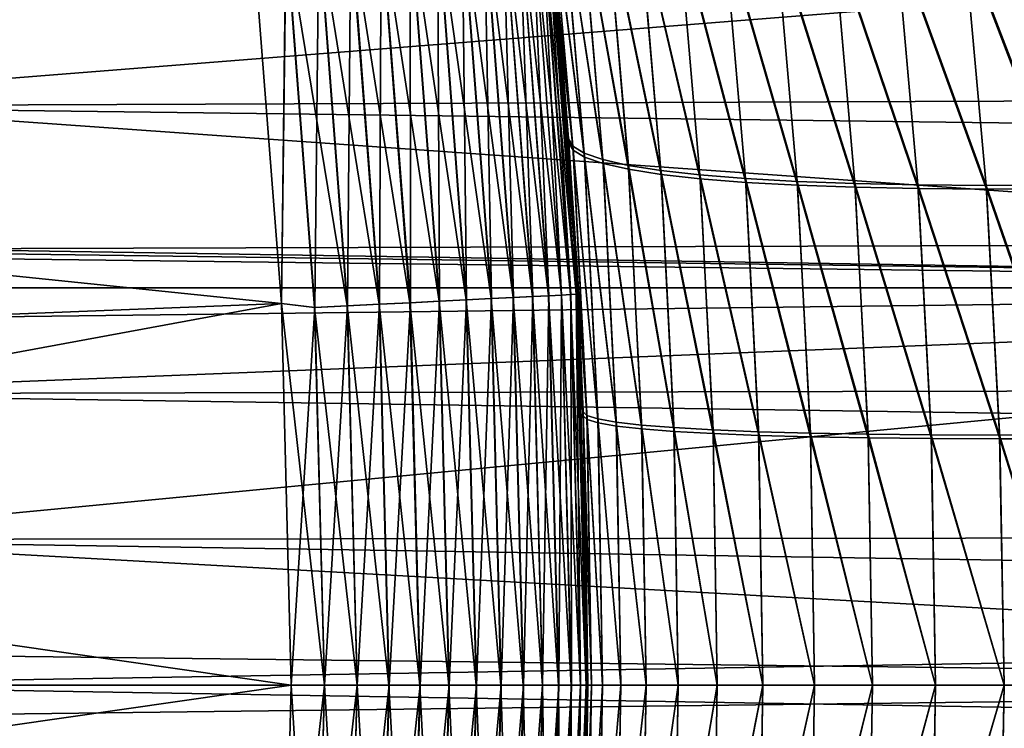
# Model space of a CAD drawing. Header units: metres. Extents: x -46 to 104, y -30 to 30.
# Tile 266 of 656: x 12.04 to 13.7, y -0.07 to 1.12. Entities that reach past the tile are written whole.
import ezdxf

# ---------------------------------------------------------------- set-up
doc = ezdxf.new("R2010")
doc.units = ezdxf.units.M
doc.layers.add('solid_26_000_502_XXX', color=7, linetype='CONTINUOUS')

msp = doc.modelspace()

# ---------------------------------------------------------------- linework, layer by layer
at = {"layer": 'solid_26_000_502_XXX'}
for points in [[(12.433821, 1.284565, 280), (8.943408, 1.007675, 280), (8.872838, 1.507548, 280)], [(8.872838, 1.507548, 316), (8.943408, 1.007675, 316), (12.43382, 1.28457, 316)], [(12.951594, 1.12081, 310.432922), (12.926898, 1.376705, 310.398651), (12.931098, 1.336673, 315.5)], [(12.974442, 0.907785, 310.298553), (12.926898, 1.376705, 310.398651), (12.951594, 1.12081, 310.432922)], [(12.974442, 0.907785, 310.298553), (12.934987, 1.358275, 310.243835), (12.926898, 1.376705, 310.398651)], [(12.927624, 1.369874, 285.600342), (12.967883, 0.913242, 285.544495), (12.951593, 1.120816, 285.567078)], [(12.974916, 0.901008, 285.700775), (12.967883, 0.913242, 285.544495), (12.927624, 1.369874, 285.600342)], [(12.974916, 0.901008, 285.700775), (12.927624, 1.369874, 285.600342), (12.935694, 1.351548, 285.755188)], [(12.993679, 0.895951, 310.143799), (12.955128, 1.340763, 310.090485), (12.934987, 1.358275, 310.243835)], [(12.974442, 0.907785, 310.298553), (12.993679, 0.895951, 310.143799), (12.934987, 1.358275, 310.243835)], [(12.994141, 0.88926, 285.85556), (12.935694, 1.351548, 285.755188), (12.955819, 1.33412, 285.908569)], [(12.994141, 0.88926, 285.85556), (12.974916, 0.901008, 285.700775), (12.935694, 1.351548, 285.755188)], [(16, 0.669224, -12.982763), (-38.5, 0.669224, -12.982763), (-38.5, 1.336673, -12.931098)], [(16, 1.336673, -12.931098), (16, 0.669224, -12.982763), (-38.5, 1.336673, -12.931098)], [(16, 1.336673, 624.931091), (-38.5, 1.336673, 624.931091), (-38.5, 0.669224, 624.982788)], [(16, 0.669224, 624.982788), (16, 1.336673, 624.931091), (-38.5, 0.669224, 624.982788)], [(8.923594, 1.170303, 12.947215), (8.966132, 0.780079, 12.976574), (16, 1.336673, 12.931098)], [(16, 1.336673, 599.068909), (16, 0.669224, 599.017212), (8.923594, 1.170308, 599.052795)], [(8.966132, 0.780079, 12.976574), (16, 0.669224, 12.982763), (16, 1.336673, 12.931098)], [(12.930174, 1.31487, 280.444031), (12.931098, 1.336673, 280.5), (12.982763, 0.669224, 280.5)], [(12.930248, 1.314878, 315.555328), (12.982763, 0.669224, 315.5), (12.931098, 1.336673, 315.5)], [(12.951594, 1.12081, 310.432922), (12.931098, 1.336673, 315.5), (12.982763, 0.669224, 315.5)], [(12.978626, 0.745161, 285.529602), (12.982763, 0.669224, 280.5), (12.931098, 1.336673, 280.5)], [(12.967883, 0.913242, 285.544495), (12.978626, 0.745161, 285.529602), (12.931098, 1.336673, 280.5)], [(12.951593, 1.120816, 285.567078), (12.967883, 0.913242, 285.544495), (12.931098, 1.336673, 280.5)], [(13.024956, 0.885133, 309.990906), (12.987145, 1.324757, 309.938965), (12.955128, 1.340763, 310.090485)], [(12.993679, 0.895951, 310.143799), (13.024956, 0.885133, 309.990906), (12.955128, 1.340763, 310.090485)], [(13.025408, 0.878522, 286.008453), (12.955819, 1.33412, 285.908569), (12.987824, 1.31819, 286.060089)], [(13.025408, 0.878522, 286.008453), (12.994141, 0.88926, 285.85556), (12.955819, 1.33412, 285.908569)], [(12.883967, 1.310171, 280.282898), (12.90535, 1.312346, 280.334747), (12.955256, 0.657016, 280.334747)], [(12.905571, 1.312368, 315.664612), (12.884257, 1.310201, 315.716492), (12.934081, 0.655942, 315.716492)], [(12.90535, 1.312346, 280.334747), (12.920817, 1.313919, 280.388672), (12.970782, 0.657804, 280.388672)], [(12.955256, 0.657016, 280.334747), (12.90535, 1.312346, 280.334747), (12.970782, 0.657804, 280.388672)], [(12.920966, 1.313934, 315.610657), (12.905571, 1.312368, 315.664612), (12.955477, 0.657027, 315.664612)], [(12.955477, 0.657027, 315.664612), (12.905571, 1.312368, 315.664612), (12.934081, 0.655942, 315.716492)], [(12.920817, 1.313919, 280.388672), (12.930174, 1.31487, 280.444031), (12.980175, 0.65828, 280.444031)], [(12.970782, 0.657804, 280.388672), (12.920817, 1.313919, 280.388672), (12.980175, 0.65828, 280.444031)], [(12.930248, 1.314878, 315.555328), (12.920966, 1.313934, 315.610657), (12.970931, 0.657811, 315.610657)], [(12.970931, 0.657811, 315.610657), (12.920966, 1.313934, 315.610657), (12.955477, 0.657027, 315.664612)], [(12.980175, 0.65828, 280.444031), (12.930174, 1.31487, 280.444031), (12.982763, 0.669224, 280.5)], [(12.980249, 0.658284, 315.555328), (12.982763, 0.669224, 315.5), (12.930248, 1.314878, 315.555328)], [(12.980249, 0.658284, 315.555328), (12.930248, 1.314878, 315.555328), (12.970931, 0.657811, 315.610657)], [(13.068082, 0.875399, 309.840881), (13.030847, 1.310352, 309.790253), (12.987145, 1.324757, 309.938965)], [(13.024956, 0.885133, 309.990906), (13.068082, 0.875399, 309.840881), (12.987145, 1.324757, 309.938965)], [(13.068527, 0.868859, 286.158508), (12.987824, 1.31819, 286.060089), (13.031515, 1.303853, 286.208832)], [(13.068527, 0.868859, 286.158508), (13.025408, 0.878522, 286.008453), (12.987824, 1.31819, 286.060089)], [(12.70014, 1.291478, 280.076385), (12.745707, 1.296112, 280.108826), (12.794994, 0.648889, 280.108826)], [(12.74623, 1.296165, 315.890747), (12.700706, 1.291536, 315.923248), (12.749821, 0.646598, 315.923248)], [(12.745707, 1.296112, 280.108826), (12.787369, 1.300348, 280.14621), (12.836818, 0.65101, 280.14621)], [(12.794994, 0.648889, 280.108826), (12.745707, 1.296112, 280.108826), (12.836818, 0.65101, 280.14621)], [(12.787843, 1.300396, 315.853302), (12.74623, 1.296165, 315.890747), (12.79552, 0.648915, 315.890747)], [(12.79552, 0.648915, 315.890747), (12.74623, 1.296165, 315.890747), (12.749821, 0.646598, 315.923248)], [(12.787369, 1.300348, 280.14621), (12.824602, 1.304135, 280.188049), (12.874196, 0.652905, 280.188049)], [(12.836818, 0.65101, 280.14621), (12.787369, 1.300348, 280.14621), (12.874196, 0.652905, 280.188049)], [(12.82502, 1.304177, 315.811432), (12.787843, 1.300396, 315.853302), (12.837294, 0.651034, 315.853302)], [(12.837294, 0.651034, 315.853302), (12.787843, 1.300396, 315.853302), (12.79552, 0.648915, 315.890747)], [(12.824602, 1.304135, 280.188049), (12.856937, 1.307423, 280.233795), (12.906655, 0.654552, 280.233795)], [(12.874196, 0.652905, 280.188049), (12.824602, 1.304135, 280.188049), (12.906655, 0.654552, 280.233795)], [(12.857294, 1.307459, 315.765625), (12.82502, 1.304177, 315.811432), (12.874615, 0.652927, 315.811432)], [(12.874615, 0.652927, 315.811432), (12.82502, 1.304177, 315.811432), (12.837294, 0.651034, 315.853302)], [(12.856937, 1.307423, 280.233795), (12.883967, 1.310171, 280.282898), (12.933789, 0.655928, 280.282898)], [(12.906655, 0.654552, 280.233795), (12.856937, 1.307423, 280.233795), (12.933789, 0.655928, 280.282898)], [(12.884257, 1.310201, 315.716492), (12.857294, 1.307459, 315.765625), (12.907013, 0.65457, 315.765625)], [(12.907013, 0.65457, 315.765625), (12.857294, 1.307459, 315.765625), (12.874615, 0.652927, 315.811432)], [(12.933789, 0.655928, 280.282898), (12.883967, 1.310171, 280.282898), (12.955256, 0.657016, 280.334747)], [(12.934081, 0.655942, 315.716492), (12.884257, 1.310201, 315.716492), (12.907013, 0.65457, 315.765625)], [(13.122794, 0.866807, 309.694611), (13.085966, 1.297636, 309.645233), (13.030847, 1.310352, 309.790253)], [(13.068082, 0.875399, 309.840881), (13.122794, 0.866807, 309.694611), (13.030847, 1.310352, 309.790253)], [(13.123235, 0.86033, 286.30481), (13.031515, 1.303853, 286.208832), (13.086628, 1.291198, 286.353882)], [(13.123235, 0.86033, 286.30481), (13.068527, 0.868859, 286.158508), (13.031515, 1.303853, 286.208832)], [(13.188758, 0.859411, 309.552979), (13.15217, 1.286686, 309.504761), (13.085966, 1.297636, 309.645233)], [(13.122794, 0.866807, 309.694611), (13.188758, 0.859411, 309.552979), (13.085966, 1.297636, 309.645233)], [(8.943408, 1.007675, 316), (12.483463, 0.642772, 316), (12.43382, 1.28457, 316)], [(12.433821, 1.284565, 280), (12.483463, 0.64277, 280), (8.943408, 1.007675, 280)], [(27, 1.282646, 301.523834), (27, 1.033505, 301.604767), (11.435828, 1.213189, 301.54834)], [(27, 1.033505, 294.395233), (27, 1.282646, 294.476166), (11.435834, 1.213137, 294.45166)], [(12.491562, 1.270268, 315.996857), (12.43382, 1.28457, 316), (12.483463, 0.642772, 316)], [(12.490896, 1.2702, 280.003082), (12.483463, 0.64277, 280), (12.433821, 1.284565, 280)], [(12.545958, 1.275799, 280.01239), (12.599632, 1.281257, 280.027863), (12.648355, 0.641452, 280.027863)], [(12.600265, 1.281322, 315.971893), (12.546611, 1.275866, 315.987457), (12.595129, 0.638753, 315.987457)], [(12.64899, 0.641484, 315.971893), (12.600265, 1.281322, 315.971893), (12.595129, 0.638753, 315.987457)], [(12.599632, 1.281257, 280.027863), (12.651242, 1.286506, 280.049286), (12.700166, 0.64408, 280.049286)], [(12.648355, 0.641452, 280.027863), (12.599632, 1.281257, 280.027863), (12.700166, 0.64408, 280.049286)], [(12.651846, 1.286567, 315.950409), (12.600265, 1.281322, 315.971893), (12.64899, 0.641484, 315.971893)], [(12.700771, 0.64411, 315.950409), (12.651846, 1.286567, 315.950409), (12.64899, 0.641484, 315.971893)], [(12.651242, 1.286506, 280.049286), (12.70014, 1.291478, 280.076385), (12.749251, 0.646569, 280.076385)], [(12.700166, 0.64408, 280.049286), (12.651242, 1.286506, 280.049286), (12.749251, 0.646569, 280.076385)], [(12.700706, 1.291536, 315.923248), (12.651846, 1.286567, 315.950409), (12.700771, 0.64411, 315.950409)], [(12.749251, 0.646569, 280.076385), (12.70014, 1.291478, 280.076385), (12.794994, 0.648889, 280.108826)], [(12.749821, 0.646598, 315.923248), (12.700706, 1.291536, 315.923248), (12.700771, 0.64411, 315.950409)], [(13.189195, 0.852988, 286.446442), (13.086628, 1.291198, 286.353882), (13.152828, 1.2803, 286.494385)], [(13.189195, 0.852988, 286.446442), (13.123235, 0.86033, 286.30481), (13.086628, 1.291198, 286.353882)], [(13.26557, 0.853255, 309.41687), (13.229057, 1.277568, 309.36972), (13.15217, 1.286686, 309.504761)], [(13.188758, 0.859411, 309.552979), (13.26557, 0.853255, 309.41687), (13.15217, 1.286686, 309.504761)], [(13.266006, 0.846877, 286.582581), (13.152828, 1.2803, 286.494385), (13.229715, 1.271226, 286.629456)], [(13.266006, 0.846877, 286.582581), (13.189195, 0.852988, 286.446442), (13.152828, 1.2803, 286.494385)], [(13.352758, 0.848377, 309.287079), (13.316163, 1.270337, 309.240906), (13.229057, 1.277568, 309.36972)], [(13.26557, 0.853255, 309.41687), (13.352758, 0.848377, 309.287079), (13.229057, 1.277568, 309.36972)], [(12.539866, 0.63595, 315.996857), (12.491562, 1.270268, 315.996857), (12.483463, 0.642772, 316)], [(12.539199, 0.635916, 280.003082), (12.483463, 0.64277, 280), (12.490896, 1.2702, 280.003082)], [(12.490896, 1.2702, 280.003082), (12.545958, 1.275799, 280.01239), (12.594473, 0.638719, 280.01239)], [(12.539199, 0.635916, 280.003082), (12.490896, 1.2702, 280.003082), (12.594473, 0.638719, 280.01239)], [(12.546611, 1.275866, 315.987457), (12.491562, 1.270268, 315.996857), (12.539866, 0.63595, 315.996857)], [(12.595129, 0.638753, 315.987457), (12.546611, 1.275866, 315.987457), (12.539866, 0.63595, 315.996857)], [(12.594473, 0.638719, 280.01239), (12.545958, 1.275799, 280.01239), (12.648355, 0.641452, 280.027863)], [(13.353195, 0.842036, 286.712341), (13.229715, 1.271226, 286.629456), (13.316822, 1.26403, 286.75827)], [(13.353195, 0.842036, 286.712341), (13.266006, 0.846877, 286.582581), (13.229715, 1.271226, 286.629456)], [(13.449793, 0.844808, 309.164459), (13.412958, 1.265039, 309.11908), (13.316163, 1.270337, 309.240906)], [(13.352758, 0.848377, 309.287079), (13.449793, 0.844808, 309.164459), (13.316163, 1.270337, 309.240906)], [(13.450233, 0.838492, 286.834991), (13.316822, 1.26403, 286.75827), (13.413622, 1.258757, 286.880096)], [(13.450233, 0.838492, 286.834991), (13.353195, 0.842036, 286.712341), (13.316822, 1.26403, 286.75827)], [(13.556077, 0.842568, 309.049744), (13.518858, 1.261703, 309.005035), (13.412958, 1.265039, 309.11908)], [(13.449793, 0.844808, 309.164459), (13.556077, 0.842568, 309.049744), (13.412958, 1.265039, 309.11908)], [(13.670963, 0.841672, 308.943604), (13.633219, 1.260351, 308.899414), (13.518858, 1.261703, 309.005035)], [(13.556077, 0.842568, 309.049744), (13.670963, 0.841672, 308.943604), (13.518858, 1.261703, 309.005035)], [(13.793748, 0.842125, 308.84671), (13.755348, 1.260991, 308.802887), (13.633219, 1.260351, 308.899414)], [(13.556521, 0.836269, 286.949738), (13.413622, 1.258757, 286.880096), (13.519527, 1.255438, 286.994171)], [(13.556521, 0.836269, 286.949738), (13.450233, 0.838492, 286.834991), (13.413622, 1.258757, 286.880096)], [(13.671414, 0.83538, 287.055878), (13.519527, 1.255438, 286.994171), (13.633898, 1.254093, 287.099792)], [(13.671414, 0.83538, 287.055878), (13.556521, 0.836269, 286.949738), (13.519527, 1.255438, 286.994171)], [(13.670963, 0.841672, 308.943604), (13.793748, 0.842125, 308.84671), (13.633219, 1.260351, 308.899414)], [(13.794207, 0.83583, 287.152771), (13.633898, 1.254093, 287.099792), (13.75604, 1.25473, 287.19632)], [(13.794207, 0.83583, 287.152771), (13.671414, 0.83538, 287.055878), (13.633898, 1.254093, 287.099792)], [(27, 1.033505, 301.604767), (11.458583, 0.975132, 301.621002), (11.435828, 1.213189, 301.54834)], [(27, 1.033505, 294.395233), (11.435834, 1.213137, 294.45166), (11.458586, 0.975092, 294.378998)], [(16, 0.669224, 599.017212), (8.966131, 0.780083, 599.023438), (8.923594, 1.170308, 599.052795)], [(12.967398, 0.92011, 310.454834), (12.951594, 1.12081, 310.432922), (12.982763, 0.669224, 315.5)], [(12.974442, 0.907785, 310.298553), (12.951594, 1.12081, 310.432922), (12.967398, 0.92011, 310.454834)], [(27, 1.033505, 301.604767), (27, 0.779757, 301.66803), (11.458583, 0.975132, 301.621002)], [(27, 0.779757, 294.33197), (27, 1.033505, 294.395233), (11.458586, 0.975092, 294.378998)], [(12.483463, 0.64277, 280), (8.985839, 0.504631, 280), (8.943408, 1.007675, 280)], [(8.943408, 1.007675, 316), (8.985839, 0.504631, 316), (12.483463, 0.642772, 316)], [(27, 0.779757, 301.66803), (11.476551, 0.73402, 301.67746), (11.458583, 0.975132, 301.621002)], [(27, 0.779757, 294.33197), (11.458586, 0.975092, 294.378998), (11.476553, 0.733981, 294.32254)], [(12.978626, 0.745157, 310.470398), (12.967398, 0.92011, 310.454834), (12.982763, 0.669224, 315.5)], [(12.998241, 0.454415, 310.331726), (12.967398, 0.92011, 310.454834), (12.978626, 0.745157, 310.470398)], [(12.998241, 0.454415, 310.331726), (12.974442, 0.907785, 310.298553), (12.967398, 0.92011, 310.454834)], [(12.967883, 0.913242, 285.544495), (12.99208, 0.453717, 285.510956), (12.978626, 0.745161, 285.529602)], [(12.998476, 0.447606, 285.667938), (12.99208, 0.453717, 285.510956), (12.967883, 0.913242, 285.544495)], [(12.998476, 0.447606, 285.667938), (12.967883, 0.913242, 285.544495), (12.974916, 0.901008, 285.700775)], [(13.016911, 0.44845, 310.176086), (12.993679, 0.895951, 310.143799), (12.974442, 0.907785, 310.298553)], [(12.998241, 0.454415, 310.331726), (13.016911, 0.44845, 310.176086), (12.974442, 0.907785, 310.298553)], [(13.017138, 0.44173, 285.823578), (12.974916, 0.901008, 285.700775), (12.994141, 0.88926, 285.85556)], [(13.017138, 0.44173, 285.823578), (12.998476, 0.447606, 285.667938), (12.974916, 0.901008, 285.700775)], [(13.047722, 0.442998, 310.022369), (13.024956, 0.885133, 309.990906), (12.993679, 0.895951, 310.143799)], [(13.016911, 0.44845, 310.176086), (13.047722, 0.442998, 310.022369), (12.993679, 0.895951, 310.143799)], [(13.047945, 0.436359, 285.977325), (12.994141, 0.88926, 285.85556), (13.025408, 0.878522, 286.008453)], [(13.047945, 0.436359, 285.977325), (13.017138, 0.44173, 285.823578), (12.994141, 0.88926, 285.85556)], [(13.090487, 0.438092, 309.871521), (13.068082, 0.875399, 309.840881), (13.024956, 0.885133, 309.990906)], [(13.047722, 0.442998, 310.022369), (13.090487, 0.438092, 309.871521), (13.024956, 0.885133, 309.990906)], [(13.090705, 0.431526, 286.128174), (13.025408, 0.878522, 286.008453), (13.068527, 0.868859, 286.158508)], [(13.090705, 0.431526, 286.128174), (13.047945, 0.436359, 285.977325), (13.025408, 0.878522, 286.008453)], [(13.14494, 0.433762, 309.724457), (13.122794, 0.866807, 309.694611), (13.068082, 0.875399, 309.840881)], [(13.090487, 0.438092, 309.871521), (13.14494, 0.433762, 309.724457), (13.068082, 0.875399, 309.840881)], [(13.145155, 0.427261, 286.275238), (13.068527, 0.868859, 286.158508), (13.123235, 0.86033, 286.30481)], [(13.145155, 0.427261, 286.275238), (13.090705, 0.431526, 286.128174), (13.068527, 0.868859, 286.158508)], [(13.210749, 0.430035, 309.582092), (13.188758, 0.859411, 309.552979), (13.122794, 0.866807, 309.694611)], [(13.14494, 0.433762, 309.724457), (13.210749, 0.430035, 309.582092), (13.122794, 0.866807, 309.694611)], [(13.210961, 0.423589, 286.417603), (13.123235, 0.86033, 286.30481), (13.189195, 0.852988, 286.446442)], [(13.210961, 0.423589, 286.417603), (13.145155, 0.427261, 286.275238), (13.123235, 0.86033, 286.30481)], [(13.287506, 0.426934, 309.445343), (13.26557, 0.853255, 309.41687), (13.188758, 0.859411, 309.552979)], [(13.210749, 0.430035, 309.582092), (13.287506, 0.426934, 309.445343), (13.188758, 0.859411, 309.552979)], [(13.287718, 0.420534, 286.554382), (13.189195, 0.852988, 286.446442), (13.266006, 0.846877, 286.582581)], [(13.287718, 0.420534, 286.554382), (13.210961, 0.423589, 286.417603), (13.189195, 0.852988, 286.446442)], [(13.374742, 0.424478, 309.314972), (13.352758, 0.848377, 309.287079), (13.26557, 0.853255, 309.41687)], [(13.287506, 0.426934, 309.445343), (13.374742, 0.424478, 309.314972), (13.26557, 0.853255, 309.41687)], [(13.374953, 0.418115, 286.684723), (13.266006, 0.846877, 286.582581), (13.353195, 0.842036, 286.712341)], [(13.374953, 0.418115, 286.684723), (13.287718, 0.420534, 286.554382), (13.266006, 0.846877, 286.582581)], [(13.471918, 0.422682, 309.191833), (13.449793, 0.844808, 309.164459), (13.352758, 0.848377, 309.287079)], [(13.374742, 0.424478, 309.314972), (13.471918, 0.422682, 309.191833), (13.352758, 0.848377, 309.287079)], [(13.472131, 0.416346, 286.807861), (13.353195, 0.842036, 286.712341), (13.450233, 0.838492, 286.834991)], [(13.472131, 0.416346, 286.807861), (13.374953, 0.418115, 286.684723), (13.353195, 0.842036, 286.712341)], [(13.578437, 0.421557, 309.076691), (13.556077, 0.842568, 309.049744), (13.449793, 0.844808, 309.164459)], [(13.471918, 0.422682, 309.191833), (13.578437, 0.421557, 309.076691), (13.449793, 0.844808, 309.164459)], [(13.578652, 0.415238, 286.923035), (13.450233, 0.838492, 286.834991), (13.556521, 0.836269, 286.949738)], [(13.578652, 0.415238, 286.923035), (13.472131, 0.416346, 286.807861), (13.450233, 0.838492, 286.834991)], [(13.693644, 0.421111, 308.970215), (13.670963, 0.841672, 308.943604), (13.556077, 0.842568, 309.049744)], [(13.578437, 0.421557, 309.076691), (13.693644, 0.421111, 308.970215), (13.556077, 0.842568, 309.049744)], [(13.693863, 0.414798, 287.02951), (13.556521, 0.836269, 286.949738), (13.671414, 0.83538, 287.055878)], [(13.693863, 0.414798, 287.02951), (13.578652, 0.415238, 286.923035), (13.556521, 0.836269, 286.949738)], [(13.81683, 0.421345, 308.873077), (13.793748, 0.842125, 308.84671), (13.670963, 0.841672, 308.943604)], [(13.693644, 0.421111, 308.970215), (13.81683, 0.421345, 308.873077), (13.670963, 0.841672, 308.943604)], [(13.817053, 0.415029, 287.126648), (13.671414, 0.83538, 287.055878), (13.794207, 0.83583, 287.152771)], [(13.817053, 0.415029, 287.126648), (13.693863, 0.414798, 287.02951), (13.671414, 0.83538, 287.055878)], [(16, 0.669224, 599.017212), (8.991566, 0.389656, 599.005859), (8.966131, 0.780083, 599.023438)], [(8.966132, 0.780079, 12.976574), (8.991566, 0.389655, 12.994159), (16, 0.669224, 12.982763)], [(27, 0.779757, 301.66803), (27, 0.522013, 301.713501), (11.476551, 0.73402, 301.67746)], [(27, 0.522013, 294.286499), (27, 0.779757, 294.33197), (11.476553, 0.733981, 294.32254)], [(27, 0.522013, 301.713501), (11.48953, 0.490618, 301.717773), (11.476551, 0.73402, 301.67746)], [(27, 0.522013, 294.286499), (11.476553, 0.733981, 294.32254), (11.489531, 0.490599, 294.282227)], [(12.978626, 0.745161, 285.529602), (12.99208, 0.453717, 285.510956), (12.982763, 0.669224, 280.5)], [(12.991838, 0.460607, 310.488708), (12.978626, 0.745157, 310.470398), (12.982763, 0.669224, 315.5)], [(12.998241, 0.454415, 310.331726), (12.978626, 0.745157, 310.470398), (12.991838, 0.460607, 310.488708)], [(16, 0, -13), (-38.5, 0, -13), (-38.5, 0.669224, -12.982763)], [(16, 0.669224, -12.982763), (16, 0, -13), (-38.5, 0.669224, -12.982763)], [(16, 0.669224, 624.982788), (-38.5, 0.669224, 624.982788), (-38.5, 0, 625)], [(16, 0, 625), (16, 0.669224, 624.982788), (-38.5, 0, 625)], [(8.991566, 0.389655, 12.994159), (9, 0, 13), (16, 0.669224, 12.982763)], [(16, 0.669224, 599.017212), (16, 0, 599), (8.991566, 0.389656, 599.005859)], [(9, 0, 13), (16, 0, 13), (16, 0.669224, 12.982763)], [(12.980175, 0.65828, 280.444031), (12.982763, 0.669224, 280.5), (13, 0, 280.5)], [(12.996931, 0, 315.555328), (12.982763, 0.669224, 315.5), (12.980249, 0.658284, 315.555328)], [(12.991838, 0.460607, 310.488708), (12.982763, 0.669224, 315.5), (13, 0, 315.5)], [(12.996931, 0, 315.555328), (13, 0, 315.5), (12.982763, 0.669224, 315.5)], [(12.982763, 0.669224, 280.5), (13, 0, 285.5), (13, 0, 280.5)], [(12.99469, 0.371521, 285.507324), (13, 0, 285.5), (12.982763, 0.669224, 280.5)], [(12.99208, 0.453717, 285.510956), (12.99469, 0.371521, 285.507324), (12.982763, 0.669224, 280.5)], [(12.749251, 0.646569, 280.076385), (12.794994, 0.648889, 280.108826), (12.811438, 0, 280.108826)], [(12.79552, 0.648915, 315.890747), (12.749821, 0.646598, 315.923248), (12.766206, 0, 315.923248)], [(12.811964, 0, 315.890747), (12.79552, 0.648915, 315.890747), (12.766206, 0, 315.923248)], [(12.794994, 0.648889, 280.108826), (12.836818, 0.65101, 280.14621), (12.853315, 0, 280.14621)], [(12.794994, 0.648889, 280.108826), (12.853315, 0, 280.14621), (12.811438, 0, 280.108826)], [(12.837294, 0.651034, 315.853302), (12.79552, 0.648915, 315.890747), (12.811964, 0, 315.890747)], [(12.853791, 0, 315.853302), (12.837294, 0.651034, 315.853302), (12.811964, 0, 315.890747)], [(12.836818, 0.65101, 280.14621), (12.874196, 0.652905, 280.188049), (12.89074, 0, 280.188049)], [(12.836818, 0.65101, 280.14621), (12.89074, 0, 280.188049), (12.853315, 0, 280.14621)], [(12.874615, 0.652927, 315.811432), (12.837294, 0.651034, 315.853302), (12.853791, 0, 315.853302)], [(12.89116, 0, 315.811432), (12.874615, 0.652927, 315.811432), (12.853791, 0, 315.853302)], [(12.874196, 0.652905, 280.188049), (12.906655, 0.654552, 280.233795), (12.923243, 0, 280.233795)], [(12.874196, 0.652905, 280.188049), (12.923243, 0, 280.233795), (12.89074, 0, 280.188049)], [(12.907013, 0.65457, 315.765625), (12.874615, 0.652927, 315.811432), (12.89116, 0, 315.811432)], [(12.923601, 0, 315.765625), (12.907013, 0.65457, 315.765625), (12.89116, 0, 315.811432)], [(12.906655, 0.654552, 280.233795), (12.933789, 0.655928, 280.282898), (12.950412, 0, 280.282898)], [(12.906655, 0.654552, 280.233795), (12.950412, 0, 280.282898), (12.923243, 0, 280.233795)], [(12.934081, 0.655942, 315.716492), (12.907013, 0.65457, 315.765625), (12.923601, 0, 315.765625)], [(12.950704, 0, 315.716492), (12.934081, 0.655942, 315.716492), (12.923601, 0, 315.765625)], [(12.933789, 0.655928, 280.282898), (12.955256, 0.657016, 280.334747), (12.971905, 0, 280.334747)], [(12.933789, 0.655928, 280.282898), (12.971905, 0, 280.334747), (12.950412, 0, 280.282898)], [(12.955477, 0.657027, 315.664612), (12.934081, 0.655942, 315.716492), (12.950704, 0, 315.716492)], [(12.972127, 0, 315.664612), (12.955477, 0.657027, 315.664612), (12.950704, 0, 315.716492)], [(12.955256, 0.657016, 280.334747), (12.970782, 0.657804, 280.388672), (12.987452, 0, 280.388672)], [(12.955256, 0.657016, 280.334747), (12.987452, 0, 280.388672), (12.971905, 0, 280.334747)], [(12.970931, 0.657811, 315.610657), (12.955477, 0.657027, 315.664612), (12.972127, 0, 315.664612)], [(12.970782, 0.657804, 280.388672), (12.980175, 0.65828, 280.444031), (12.996856, 0, 280.444031)], [(12.970782, 0.657804, 280.388672), (12.996856, 0, 280.444031), (12.987452, 0, 280.388672)], [(12.980249, 0.658284, 315.555328), (12.970931, 0.657811, 315.610657), (12.987601, 0, 315.610657)], [(12.987601, 0, 315.610657), (12.970931, 0.657811, 315.610657), (12.972127, 0, 315.664612)], [(12.980175, 0.65828, 280.444031), (13, 0, 280.5), (12.996856, 0, 280.444031)], [(12.996931, 0, 315.555328), (12.980249, 0.658284, 315.555328), (12.987601, 0, 315.610657)], [(8.985839, 0.504631, 316), (8.999998, 0, 316), (12.483463, 0.642772, 316)], [(12.483463, 0.64277, 280), (12.5, 0, 280), (8.985839, 0.504631, 280)], [(8.999998, 0, 316), (12.5, 0, 316), (12.483463, 0.642772, 316)], [(12.539866, 0.63595, 315.996857), (12.483463, 0.642772, 316), (12.5, 0, 316)], [(12.555983, 0, 280.003143), (12.5, 0, 280), (12.483463, 0.64277, 280)], [(12.539199, 0.635916, 280.003082), (12.555983, 0, 280.003143), (12.483463, 0.64277, 280)], [(12.555983, 0, 315.996857), (12.539866, 0.63595, 315.996857), (12.5, 0, 316)], [(12.539199, 0.635916, 280.003082), (12.594473, 0.638719, 280.01239), (12.61126, 0, 280.012543)], [(12.539199, 0.635916, 280.003082), (12.61126, 0, 280.012543), (12.555983, 0, 280.003143)], [(12.595129, 0.638753, 315.987457), (12.539866, 0.63595, 315.996857), (12.555983, 0, 315.996857)], [(12.611315, 0, 315.987457), (12.595129, 0.638753, 315.987457), (12.555983, 0, 315.996857)], [(12.594473, 0.638719, 280.01239), (12.648355, 0.641452, 280.027863), (12.66461, 0, 280.027863)], [(12.594473, 0.638719, 280.01239), (12.66461, 0, 280.027863), (12.61126, 0, 280.012543)], [(12.64899, 0.641484, 315.971893), (12.595129, 0.638753, 315.987457), (12.611315, 0, 315.987457)], [(12.665245, 0, 315.971893), (12.64899, 0.641484, 315.971893), (12.611315, 0, 315.987457)], [(12.648355, 0.641452, 280.027863), (12.700166, 0.64408, 280.049286), (12.716487, 0, 280.049286)], [(12.648355, 0.641452, 280.027863), (12.716487, 0, 280.049286), (12.66461, 0, 280.027863)], [(12.700771, 0.64411, 315.950409), (12.64899, 0.641484, 315.971893), (12.665245, 0, 315.971893)], [(12.717093, 0, 315.950409), (12.700771, 0.64411, 315.950409), (12.665245, 0, 315.971893)], [(12.700166, 0.64408, 280.049286), (12.749251, 0.646569, 280.076385), (12.765635, 0, 280.076385)], [(12.700166, 0.64408, 280.049286), (12.765635, 0, 280.076385), (12.716487, 0, 280.049286)], [(12.749821, 0.646598, 315.923248), (12.700771, 0.64411, 315.950409), (12.717093, 0, 315.950409)], [(12.766206, 0, 315.923248), (12.749821, 0.646598, 315.923248), (12.717093, 0, 315.950409)], [(12.749251, 0.646569, 280.076385), (12.811438, 0, 280.108826), (12.765635, 0, 280.076385)], [(27, 0.522013, 301.713501), (27, 0.261451, 301.740875), (11.48953, 0.490618, 301.717773)], [(27, 0.261451, 294.259125), (27, 0.522013, 294.286499), (11.489531, 0.490599, 294.282227)], [(12.5, 0, 280), (8.999998, 0, 280), (8.985839, 0.504631, 280)], [(27, 0.261451, 301.740875), (11.49738, 0.245435, 301.741974), (11.48953, 0.490618, 301.717773)], [(27, 0.261451, 294.259125), (11.489531, 0.490599, 294.282227), (11.49738, 0.245431, 294.258026)], [(12.99469, 0.371519, 310.492676), (12.991838, 0.460607, 310.488708), (13, 0, 315.5)], [(13.006165, 0, 310.343079), (12.991838, 0.460607, 310.488708), (12.99469, 0.371519, 310.492676)], [(12.998241, 0.454415, 310.331726), (12.991838, 0.460607, 310.488708), (13.006165, 0, 310.343079)], [(12.99208, 0.453717, 285.510956), (13, 0, 285.5), (12.99469, 0.371521, 285.507324)], [(13.006165, 0, 285.656921), (13, 0, 285.5), (12.99208, 0.453717, 285.510956)], [(13.006165, 0, 285.656921), (12.99208, 0.453717, 285.510956), (12.998476, 0.447606, 285.667938)], [(12.998241, 0.454415, 310.331726), (13.006165, 0, 310.343079), (13.024622, 0, 310.187134)], [(12.998241, 0.454415, 310.331726), (13.024622, 0, 310.187134), (13.016911, 0.44845, 310.176086)], [(13.016911, 0.44845, 310.176086), (13.024622, 0, 310.187134), (13.055259, 0, 310.033112)], [(13.016911, 0.44845, 310.176086), (13.055259, 0, 310.033112), (13.047722, 0.442998, 310.022369)], [(13.024623, 0, 285.812866), (12.998476, 0.447606, 285.667938), (13.017138, 0.44173, 285.823578)], [(13.024623, 0, 285.812866), (13.006165, 0, 285.656921), (12.998476, 0.447606, 285.667938)], [(13.05526, 0, 285.966888), (13.017138, 0.44173, 285.823578), (13.047945, 0.436359, 285.977325)], [(13.05526, 0, 285.966888), (13.024623, 0, 285.812866), (13.017138, 0.44173, 285.823578)], [(13.047722, 0.442998, 310.022369), (13.055259, 0, 310.033112), (13.097886, 0, 309.881958)], [(13.047722, 0.442998, 310.022369), (13.097886, 0, 309.881958), (13.090487, 0.438092, 309.871521)], [(13.097886, 0, 286.118042), (13.047945, 0.436359, 285.977325), (13.090705, 0.431526, 286.128174)], [(13.097886, 0, 286.118042), (13.05526, 0, 285.966888), (13.047945, 0.436359, 285.977325)], [(13.090487, 0.438092, 309.871521), (13.097886, 0, 309.881958), (13.15224, 0, 309.734619)], [(13.090487, 0.438092, 309.871521), (13.15224, 0, 309.734619), (13.14494, 0.433762, 309.724457)], [(13.15224, 0, 286.265381), (13.090705, 0.431526, 286.128174), (13.145155, 0.427261, 286.275238)], [(13.15224, 0, 286.265381), (13.097886, 0, 286.118042), (13.090705, 0.431526, 286.128174)], [(13.14494, 0.433762, 309.724457), (13.15224, 0, 309.734619), (13.217986, 0, 309.59201)], [(13.14494, 0.433762, 309.724457), (13.217986, 0, 309.59201), (13.210749, 0.430035, 309.582092)], [(13.217986, 0, 286.40799), (13.145155, 0.427261, 286.275238), (13.210961, 0.423589, 286.417603)], [(13.217986, 0, 286.40799), (13.15224, 0, 286.265381), (13.145155, 0.427261, 286.275238)], [(13.210749, 0.430035, 309.582092), (13.217986, 0, 309.59201), (13.294719, 0, 309.454987)], [(13.210749, 0.430035, 309.582092), (13.294719, 0, 309.454987), (13.287506, 0.426934, 309.445343)], [(13.294719, 0, 286.545013), (13.210961, 0.423589, 286.417603), (13.287718, 0.420534, 286.554382)], [(13.294719, 0, 286.545013), (13.217986, 0, 286.40799), (13.210961, 0.423589, 286.417603)], [(13.287506, 0.426934, 309.445343), (13.294719, 0, 309.454987), (13.381965, 0, 309.324432)], [(13.287506, 0.426934, 309.445343), (13.381965, 0, 309.324432), (13.374742, 0.424478, 309.314972)], [(13.381966, 0, 286.675568), (13.287718, 0.420534, 286.554382), (13.374953, 0.418115, 286.684723)], [(13.381966, 0, 286.675568), (13.294719, 0, 286.545013), (13.287718, 0.420534, 286.554382)], [(13.374742, 0.424478, 309.314972), (13.381965, 0, 309.324432), (13.479187, 0, 309.201111)], [(13.374742, 0.424478, 309.314972), (13.479187, 0, 309.201111), (13.471918, 0.422682, 309.191833)], [(13.479188, 0, 286.798889), (13.374953, 0.418115, 286.684723), (13.472131, 0.416346, 286.807861)], [(13.479188, 0, 286.798889), (13.381966, 0, 286.675568), (13.374953, 0.418115, 286.684723)], [(13.471918, 0.422682, 309.191833), (13.479187, 0, 309.201111), (13.585786, 0, 309.085785)], [(13.471918, 0.422682, 309.191833), (13.585786, 0, 309.085785), (13.578437, 0.421557, 309.076691)], [(13.585786, 0, 286.914215), (13.472131, 0.416346, 286.807861), (13.578652, 0.415238, 286.923035)], [(13.585786, 0, 286.914215), (13.479188, 0, 286.798889), (13.472131, 0.416346, 286.807861)], [(13.578437, 0.421557, 309.076691), (13.585786, 0, 309.085785), (13.701103, 0, 308.979187)], [(13.578437, 0.421557, 309.076691), (13.701103, 0, 308.979187), (13.693644, 0.421111, 308.970215)], [(13.701103, 0, 287.020813), (13.578652, 0.415238, 286.923035), (13.693863, 0.414798, 287.02951)], [(13.701103, 0, 287.020813), (13.585786, 0, 286.914215), (13.578652, 0.415238, 286.923035)], [(13.693644, 0.421111, 308.970215), (13.824429, 0, 308.881958), (13.81683, 0.421345, 308.873077)], [(13.693644, 0.421111, 308.970215), (13.701103, 0, 308.979187), (13.824429, 0, 308.881958)], [(13.82443, 0, 287.118042), (13.693863, 0.414798, 287.02951), (13.817053, 0.415029, 287.126648)], [(13.82443, 0, 287.118042), (13.701103, 0, 287.020813), (13.693863, 0.414798, 287.02951)], [(16, 0, 599), (9, 0, 599), (8.991566, 0.389656, 599.005859)], [(12.99469, 0.371519, 310.492676), (13, 0, 315.5), (13, 0, 310.5)], [(13.006165, 0, 310.343079), (12.99469, 0.371519, 310.492676), (13, 0, 310.5)], [(27, 0.261451, 301.740875), (27, 0, 301.75), (11.49738, 0.245435, 301.741974)], [(27, 0.261451, 294.259125), (11.49738, 0.245431, 294.258026), (11.5, 0, 294.25)], [(27, 0, 294.25), (27, 0.261451, 294.259125), (11.5, 0, 294.25)], [(27, 0, 301.75), (11.5, 0, 301.75), (11.49738, 0.245435, 301.741974)], [(16, -0.669224, -12.982763), (-38.5, 0, -13), (16, 0, -13)], [(16, -0.669224, -12.982763), (-38.5, -0.669228, -12.982763), (-38.5, 0, -13)], [(-38.5, -0.669228, 624.982788), (16, 0, 625), (-38.5, 0, 625)], [(-38.5, -0.669228, 624.982788), (16, -0.669224, 624.982788), (16, 0, 625)], [(8.991564, -0.3897, 12.994158), (16, 0, 13), (9, 0, 13)], [(16, -0.669224, 12.982763), (16, 0, 13), (8.991564, -0.3897, 12.994158)], [(8.991564, -0.389698, 599.005859), (9, 0, 599), (16, -0.669224, 599.017212)], [(16, -0.669224, 599.017212), (9, 0, 599), (16, 0, 599)], [(27, -0.261451, 301.740875), (11.49738, -0.245431, 301.741974), (11.5, 0, 301.75)], [(27, 0, 294.25), (11.5, 0, 294.25), (11.49738, -0.245435, 294.258026)], [(27, -0.261451, 294.259125), (27, 0, 294.25), (11.49738, -0.245435, 294.258026)], [(27, -0.261451, 301.740875), (11.5, 0, 301.75), (27, 0, 301.75)], [(12.555983, 0, 315.996857), (12.5, 0, 316), (12.483465, -0.64274, 316)], [(12.539866, -0.63595, 315.996857), (12.555983, 0, 315.996857), (12.483465, -0.64274, 316)], [(12.539199, -0.635916, 280.003082), (12.5, 0, 280), (12.555983, 0, 280.003143)], [(12.539199, -0.635916, 280.003082), (12.555983, 0, 280.003143), (12.594473, -0.638719, 280.01239)], [(12.539866, -0.63595, 315.996857), (12.611315, 0, 315.987457), (12.555983, 0, 315.996857)], [(12.595129, -0.638753, 315.987457), (12.611315, 0, 315.987457), (12.539866, -0.63595, 315.996857)], [(12.555983, 0, 280.003143), (12.61126, 0, 280.012543), (12.594473, -0.638719, 280.01239)], [(12.594473, -0.638719, 280.01239), (12.61126, 0, 280.012543), (12.648355, -0.641452, 280.027863)], [(12.595129, -0.638753, 315.987457), (12.665245, 0, 315.971893), (12.611315, 0, 315.987457)], [(12.64899, -0.641484, 315.971893), (12.665245, 0, 315.971893), (12.595129, -0.638753, 315.987457)], [(12.61126, 0, 280.012543), (12.66461, 0, 280.027863), (12.648355, -0.641452, 280.027863)], [(12.648355, -0.641452, 280.027863), (12.66461, 0, 280.027863), (12.700166, -0.64408, 280.049286)], [(12.64899, -0.641484, 315.971893), (12.717093, 0, 315.950409), (12.665245, 0, 315.971893)], [(12.700771, -0.64411, 315.950409), (12.717093, 0, 315.950409), (12.64899, -0.641484, 315.971893)], [(12.66461, 0, 280.027863), (12.716487, 0, 280.049286), (12.700166, -0.64408, 280.049286)], [(12.700166, -0.64408, 280.049286), (12.716487, 0, 280.049286), (12.749251, -0.646569, 280.076385)], [(12.700771, -0.64411, 315.950409), (12.766206, 0, 315.923248), (12.717093, 0, 315.950409)], [(12.749821, -0.646598, 315.923248), (12.766206, 0, 315.923248), (12.700771, -0.64411, 315.950409)], [(12.716487, 0, 280.049286), (12.765635, 0, 280.076385), (12.749251, -0.646569, 280.076385)], [(12.749251, -0.646569, 280.076385), (12.765635, 0, 280.076385), (12.794994, -0.648889, 280.108826)], [(12.749821, -0.646598, 315.923248), (12.811964, 0, 315.890747), (12.766206, 0, 315.923248)], [(12.79552, -0.648915, 315.890747), (12.811964, 0, 315.890747), (12.749821, -0.646598, 315.923248)], [(12.765635, 0, 280.076385), (12.811438, 0, 280.108826), (12.794994, -0.648889, 280.108826)], [(12.794994, -0.648889, 280.108826), (12.811438, 0, 280.108826), (12.836818, -0.65101, 280.14621)], [(12.79552, -0.648915, 315.890747), (12.853791, 0, 315.853302), (12.811964, 0, 315.890747)], [(12.837294, -0.651034, 315.853302), (12.853791, 0, 315.853302), (12.79552, -0.648915, 315.890747)], [(12.811438, 0, 280.108826), (12.853315, 0, 280.14621), (12.836818, -0.65101, 280.14621)], [(12.836818, -0.65101, 280.14621), (12.853315, 0, 280.14621), (12.874196, -0.652905, 280.188049)], [(12.837294, -0.651034, 315.853302), (12.89116, 0, 315.811432), (12.853791, 0, 315.853302)], [(12.874615, -0.652927, 315.811432), (12.89116, 0, 315.811432), (12.837294, -0.651034, 315.853302)], [(12.853315, 0, 280.14621), (12.89074, 0, 280.188049), (12.874196, -0.652905, 280.188049)], [(12.874196, -0.652905, 280.188049), (12.89074, 0, 280.188049), (12.906655, -0.654552, 280.233795)], [(12.874615, -0.652927, 315.811432), (12.923601, 0, 315.765625), (12.89116, 0, 315.811432)], [(12.907013, -0.65457, 315.765625), (12.923601, 0, 315.765625), (12.874615, -0.652927, 315.811432)], [(12.89074, 0, 280.188049), (12.923243, 0, 280.233795), (12.906655, -0.654552, 280.233795)], [(12.906655, -0.654552, 280.233795), (12.923243, 0, 280.233795), (12.933789, -0.655928, 280.282898)], [(12.907013, -0.65457, 315.765625), (12.950704, 0, 315.716492), (12.923601, 0, 315.765625)], [(12.934081, -0.655942, 315.716492), (12.950704, 0, 315.716492), (12.907013, -0.65457, 315.765625)], [(12.923243, 0, 280.233795), (12.950412, 0, 280.282898), (12.933789, -0.655928, 280.282898)], [(12.933789, -0.655928, 280.282898), (12.950412, 0, 280.282898), (12.955256, -0.657016, 280.334747)], [(12.934081, -0.655942, 315.716492), (12.972127, 0, 315.664612), (12.950704, 0, 315.716492)], [(12.955477, -0.657027, 315.664612), (12.972127, 0, 315.664612), (12.934081, -0.655942, 315.716492)], [(12.950412, 0, 280.282898), (12.971905, 0, 280.334747), (12.955256, -0.657016, 280.334747)], [(12.955256, -0.657016, 280.334747), (12.971905, 0, 280.334747), (12.970782, -0.657804, 280.388672)], [(12.955477, -0.657027, 315.664612), (12.987601, 0, 315.610657), (12.972127, 0, 315.664612)], [(12.970931, -0.657811, 315.610657), (12.987601, 0, 315.610657), (12.955477, -0.657027, 315.664612)], [(12.970782, -0.657804, 280.388672), (12.987452, 0, 280.388672), (12.980175, -0.65828, 280.444031)], [(12.971905, 0, 280.334747), (12.987452, 0, 280.388672), (12.970782, -0.657804, 280.388672)], [(12.970931, -0.657811, 315.610657), (12.996931, 0, 315.555328), (12.987601, 0, 315.610657)], [(12.980249, -0.658284, 315.555328), (12.996931, 0, 315.555328), (12.970931, -0.657811, 315.610657)], [(12.980175, -0.65828, 280.444031), (12.996856, 0, 280.444031), (12.982763, -0.669224, 280.5)], [(12.987452, 0, 280.388672), (12.996856, 0, 280.444031), (12.980175, -0.65828, 280.444031)], [(12.980249, -0.658284, 315.555328), (13, 0, 315.5), (12.996931, 0, 315.555328)], [(12.996856, 0, 280.444031), (13, 0, 280.5), (12.982763, -0.669224, 280.5)], [(13.006165, 0, 310.343079), (13, 0, 310.5), (12.992079, -0.453759, 310.489014)], [(13.006165, 0, 310.343079), (12.992079, -0.453759, 310.489014), (12.998472, -0.447604, 310.332123)], [(13.024622, 0, 310.187134), (12.998472, -0.447604, 310.332123), (13.017131, -0.441728, 310.176453)], [(13.024622, 0, 310.187134), (13.006165, 0, 310.343079), (12.998472, -0.447604, 310.332123)], [(13.055259, 0, 310.033112), (13.017131, -0.441728, 310.176453), (13.047934, -0.436356, 310.022736)], [(13.055259, 0, 310.033112), (13.024622, 0, 310.187134), (13.017131, -0.441728, 310.176453)], [(13.097886, 0, 309.881958), (13.047934, -0.436356, 310.022736), (13.090691, -0.431523, 309.871857)], [(13.097886, 0, 309.881958), (13.055259, 0, 310.033112), (13.047934, -0.436356, 310.022736)], [(13.15224, 0, 309.734619), (13.090691, -0.431523, 309.871857), (13.145139, -0.427257, 309.724792)], [(13.15224, 0, 309.734619), (13.097886, 0, 309.881958), (13.090691, -0.431523, 309.871857)], [(13.217986, 0, 309.59201), (13.145139, -0.427257, 309.724792), (13.210943, -0.423586, 309.582428)], [(13.217986, 0, 309.59201), (13.15224, 0, 309.734619), (13.145139, -0.427257, 309.724792)], [(13.294719, 0, 309.454987), (13.210943, -0.423586, 309.582428), (13.287699, -0.420531, 309.445648)], [(13.294719, 0, 309.454987), (13.217986, 0, 309.59201), (13.210943, -0.423586, 309.582428)], [(13.381965, 0, 309.324432), (13.287699, -0.420531, 309.445648), (13.374934, -0.418111, 309.315277)], [(13.381965, 0, 309.324432), (13.294719, 0, 309.454987), (13.287699, -0.420531, 309.445648)], [(13.479187, 0, 309.201111), (13.374934, -0.418111, 309.315277), (13.472111, -0.416342, 309.192139)], [(13.479187, 0, 309.201111), (13.381965, 0, 309.324432), (13.374934, -0.418111, 309.315277)], [(13.585786, 0, 309.085785), (13.472111, -0.416342, 309.192139), (13.578632, -0.415234, 309.076996)], [(13.585786, 0, 309.085785), (13.479187, 0, 309.201111), (13.472111, -0.416342, 309.192139)], [(13.701103, 0, 308.979187), (13.578632, -0.415234, 309.076996), (13.693844, -0.414794, 308.97052)], [(13.701103, 0, 308.979187), (13.585786, 0, 309.085785), (13.578632, -0.415234, 309.076996)], [(13.824429, 0, 308.881958), (13.693844, -0.414794, 308.97052), (13.817035, -0.415024, 308.873383)], [(13.824429, 0, 308.881958), (13.701103, 0, 308.979187), (13.693844, -0.414794, 308.97052)], [(12.483465, -0.642725, 280), (8.985839, -0.504631, 280), (8.999998, 0, 280)], [(8.985839, -0.504631, 316), (12.483465, -0.64274, 316), (12.5, 0, 316)], [(8.999998, 0, 316), (8.985839, -0.504631, 316), (12.5, 0, 316)], [(12.483465, -0.642725, 280), (8.999998, 0, 280), (12.5, 0, 280)], [(12.539199, -0.635916, 280.003082), (12.483465, -0.642725, 280), (12.5, 0, 280)], [(12.980249, -0.658284, 315.555328), (12.982763, -0.669224, 315.5), (13, 0, 315.5)], [(13, 0, 310.5), (13, 0, 315.5), (12.982763, -0.669224, 315.5)], [(12.994011, -0.39455, 310.49173), (13, 0, 310.5), (12.982763, -0.669224, 315.5)], [(12.982763, -0.669224, 280.5), (13, 0, 280.5), (12.991838, -0.460603, 285.511292)], [(13, 0, 280.5), (12.99469, -0.371513, 285.507324), (12.991838, -0.460603, 285.511292)], [(13.006165, 0, 285.656921), (12.991838, -0.460603, 285.511292), (12.99469, -0.371513, 285.507324)], [(12.998241, -0.454411, 285.668274), (12.991838, -0.460603, 285.511292), (13.006165, 0, 285.656921)], [(12.992079, -0.453759, 310.489014), (13, 0, 310.5), (12.994011, -0.39455, 310.49173)], [(13, 0, 280.5), (13, 0, 285.5), (12.99469, -0.371513, 285.507324)], [(13.006165, 0, 285.656921), (12.99469, -0.371513, 285.507324), (13, 0, 285.5)], [(12.998241, -0.454411, 285.668274), (13.006165, 0, 285.656921), (13.024623, 0, 285.812866)], [(12.998241, -0.454411, 285.668274), (13.024623, 0, 285.812866), (13.016911, -0.448446, 285.823914)], [(13.016911, -0.448446, 285.823914), (13.024623, 0, 285.812866), (13.05526, 0, 285.966888)], [(13.016911, -0.448446, 285.823914), (13.05526, 0, 285.966888), (13.047722, -0.442994, 285.977631)], [(13.047722, -0.442994, 285.977631), (13.05526, 0, 285.966888), (13.097886, 0, 286.118042)], [(13.047722, -0.442994, 285.977631), (13.097886, 0, 286.118042), (13.090487, -0.438088, 286.128479)], [(13.090487, -0.438088, 286.128479), (13.097886, 0, 286.118042), (13.15224, 0, 286.265381)], [(13.090487, -0.438088, 286.128479), (13.15224, 0, 286.265381), (13.14494, -0.433758, 286.275543)], [(13.14494, -0.433758, 286.275543), (13.15224, 0, 286.265381), (13.217986, 0, 286.40799)], [(13.14494, -0.433758, 286.275543), (13.217986, 0, 286.40799), (13.210749, -0.430031, 286.417908)], [(13.210749, -0.430031, 286.417908), (13.217986, 0, 286.40799), (13.294719, 0, 286.545013)], [(13.210749, -0.430031, 286.417908), (13.294719, 0, 286.545013), (13.287506, -0.42693, 286.554657)], [(13.287506, -0.42693, 286.554657), (13.294719, 0, 286.545013), (13.381966, 0, 286.675568)], [(13.287506, -0.42693, 286.554657), (13.381966, 0, 286.675568), (13.374742, -0.424474, 286.685028)], [(13.374742, -0.424474, 286.685028), (13.381966, 0, 286.675568), (13.479188, 0, 286.798889)], [(13.374742, -0.424474, 286.685028), (13.479188, 0, 286.798889), (13.471918, -0.422678, 286.808167)], [(13.471918, -0.422678, 286.808167), (13.479188, 0, 286.798889), (13.585786, 0, 286.914215)], [(13.471918, -0.422678, 286.808167), (13.585786, 0, 286.914215), (13.578437, -0.421554, 286.923309)], [(13.578437, -0.421554, 286.923309), (13.585786, 0, 286.914215), (13.701103, 0, 287.020813)], [(13.578437, -0.421554, 286.923309), (13.701103, 0, 287.020813), (13.693644, -0.421107, 287.029785)], [(13.693644, -0.421107, 287.029785), (13.701103, 0, 287.020813), (13.82443, 0, 287.118042)], [(13.693644, -0.421107, 287.029785), (13.82443, 0, 287.118042), (13.816829, -0.421341, 287.126923)]]:
    msp.add_3dface(points, dxfattribs=at)

doc.saveas('drawing.dxf')
